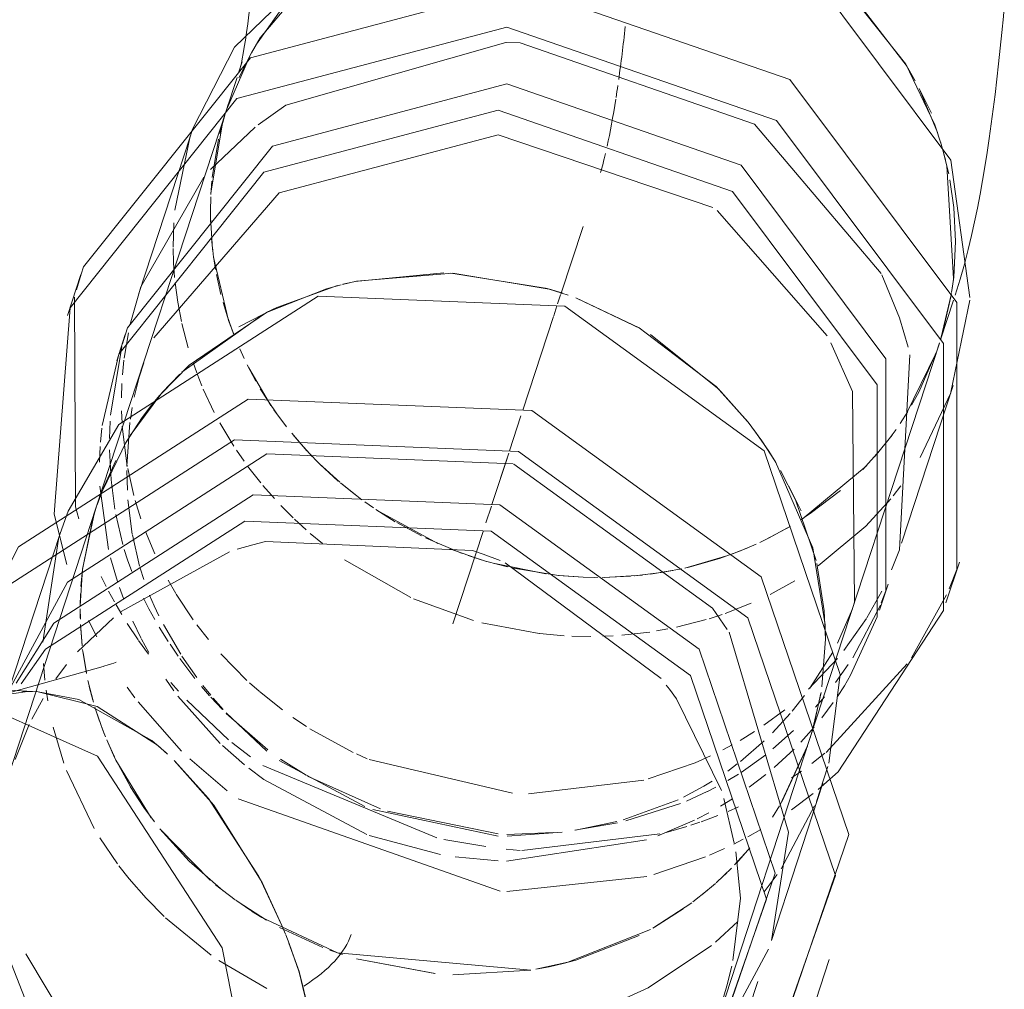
# Model space of a CAD drawing. Header units: millimetres. Extents: x -121 to 29920, y 1231 to 31888.
# Tile 265 of 310: x 23477 to 23543, y 24436 to 24501. Entities that reach past the tile are written whole.
import ezdxf

# ---------------------------------------------------------------- set-up
doc = ezdxf.new("R2010")
doc.units = ezdxf.units.MM
doc.linetypes.add('ADSK_Осевая', pattern=[700, 500, -100, 0, -100])
doc.layers.add('P-PIPE-____-CNTR', color=3, linetype='ADSK_Осевая', lineweight=20)
doc.layers.add('P-PIPE-____-OTLN', color=3, linetype='Continuous', lineweight=20)

# ---------------------------------------------------------------- blocks, each defined once
blk = doc.blocks.new('ADSK_ППР_Отвод канализационный_Составной - Отвод раструбный-V45-3D severage Right')
at = {"layer": 'P-PIPE-____-OTLN', "color": 9}
for p, q in [((-3487.127, 24502.631), (-3483.38, 24497.762)), ((-3528.217, 24499.057), (-3531.001, 24493.57)), ((-3509.169, 24499.331), (-3510.1, 24499.354)), ((-3483.33, 24497.676), (-3482.846, 24496.804)), ((-3528.035, 24497.022), (-3528.738, 24494.873)), ((-3481.086, 24492.503), (-3481.54, 24493.866)), ((-3526.829, 24493.722), (-3529.816, 24490.897)), ((-3496.323, 24488.35), (-3510.637, 24493.21)), ((-3480.608, 24490.596), (-3480.991, 24492.172)), ((-3480.265, 24488.362), (-3480.53, 24490.197)), ((-3488.714, 24479.803), (-3496.039, 24488.148)), ((-3538.268, 24484.39), (-3538.428, 24483.913)), ((-3538.432, 24483.902), (-3538.738, 24482.866)), ((-3480.411, 24482.689), (-3480.275, 24483.721)), ((-3538.865, 24482.373), (-3538.806, 24468.402)), ((-3481.148, 24479.535), (-3480.283, 24482.177)), ((-3480.455, 24476.042), (-3479.206, 24482.172)), ((-3528.701, 24481.135), (-3528.268, 24479.921)), ((-3528.262, 24479.9), (-3528.599, 24480.826)), ((-3535.282, 24480.003), (-3535.56, 24478.299)), ((-3535.336, 24480.331), (-3535.476, 24479.917)), ((-3535.479, 24479.907), (-3535.67, 24479.274)), ((-3535.724, 24479.08), (-3536.479, 24474.505)), ((-3535.575, 24478.179), (-3535.673, 24477.186)), ((-3534.56, 24477.05), (-3534.89, 24475.716)), ((-3537.05, 24473.632), (-3537.141, 24472.702)), ((-3486.116, 24471.109), (-3490.382, 24467.573)), ((-3540.217, 24467.905), (-3539.391, 24464.546)), ((-3490.435, 24467.542), (-3489.832, 24467.941)), ((-3480.566, 24462.926), (-3480.07, 24464.208)), ((-3486.066, 24460.99), (-3485.069, 24462.771)), ((-3485.1, 24461.981), (-3484.79, 24462.803)), ((-3483.09, 24458.334), (-3480.743, 24462.517)), ((-3487.017, 24461.625), (-3486.887, 24462.012)), ((-3487.007, 24458.321), (-3485.159, 24461.839)), ((-3488.022, 24459.296), (-3487.026, 24461.6)), ((-3488.782, 24452.019), (-3483.371, 24457.927)), ((-3487.56, 24456.464), (-3487.146, 24457.158)), ((-3489.31, 24449.544), (-3487.98, 24450.719))]:
    blk.add_line(p, q, dxfattribs=at)
at = {"layer": 'P-PIPE-____-OTLN', "color": 10}
for p, q in [((-3526.743, 24499.249), (-3524.713, 24502.101)), ((-3527.218, 24498.41), (-3528.739, 24494.868)), ((-3527.909, 24497.013), (-3527.052, 24498.715)), ((-3528.738, 24494.873), (-3528.599, 24495.284)), ((-3529.189, 24493.298), (-3528.852, 24494.516)), ((-3529.003, 24494.002), (-3529.778, 24489.315)), ((-3531.155, 24493.116), (-3532.189, 24488.185)), ((-3531.001, 24493.57), (-3531.15, 24493.13)), ((-3529.699, 24490.349), (-3529.28, 24492.909)), ((-3481.153, 24492.725), (-3480.822, 24491.539)), ((-3480.724, 24491.133), (-3480.283, 24483.616)), ((-3529.785, 24489.234), (-3529.723, 24490.109)), ((-3529.79, 24489.071), (-3529.814, 24488.105)), ((-3529.814, 24488.105), (-3529.8, 24487.372)), ((-3532.258, 24487.331), (-3532.301, 24485.721)), ((-3529.704, 24485.901), (-3529.811, 24487.71)), ((-3529.737, 24486.298), (-3529.648, 24485.421)), ((-3532.3, 24485.612), (-3532.271, 24484.686)), ((-3529.603, 24485.053), (-3529.684, 24485.703)), ((-3532.27, 24484.665), (-3532.2, 24483.698)), ((-3529.606, 24485.094), (-3529.47, 24484.216)), ((-3528.599, 24480.826), (-3529.603, 24485.053)), ((-3532.163, 24483.324), (-3531.987, 24482.032)), ((-3529.408, 24483.877), (-3529.112, 24482.552)), ((-3480.291, 24483.55), (-3480.389, 24482.817)), ((-3480.419, 24482.625), (-3481.122, 24479.624)), ((-3531.987, 24482.032), (-3531.744, 24480.763)), ((-3528.968, 24482.015), (-3528.701, 24481.135)), ((-3480.991, 24480.062), (-3480.46, 24482.39)), ((-3531.712, 24480.619), (-3531.287, 24478.995)), ((-3527.863, 24478.941), (-3527.56, 24478.278)), ((-3481.437, 24478.686), (-3482.6, 24476.039)), ((-3481.221, 24479.314), (-3481.36, 24478.903)), ((-3481.329, 24478.996), (-3481.219, 24479.32)), ((-3483.472, 24474.521), (-3481.448, 24478.659)), ((-3530.972, 24478.014), (-3530.724, 24477.325)), ((-3527.355, 24477.857), (-3526.776, 24476.769)), ((-3525.778, 24475.155), (-3527.257, 24477.661)), ((-3530.701, 24477.265), (-3530.382, 24476.467)), ((-3535.709, 24476.628), (-3535.741, 24475.666)), ((-3530.287, 24476.245), (-3529.556, 24474.694)), ((-3526.487, 24476.272), (-3525.99, 24475.477)), ((-3525.99, 24475.477), (-3525.334, 24474.522)), ((-3482.602, 24476.035), (-3483.076, 24475.176)), ((-3482.508, 24471.688), (-3480.473, 24475.993)), ((-3535.735, 24474.807), (-3535.7, 24473.963)), ((-3535.027, 24475.009), (-3535.147, 24474.25)), ((-3524.732, 24473.718), (-3525.576, 24474.86)), ((-3483.332, 24474.746), (-3483.847, 24473.944)), ((-3536.504, 24474.096), (-3536.541, 24472.956)), ((-3535.688, 24473.772), (-3535.351, 24471.082)), ((-3535.179, 24474.017), (-3535.383, 24471.1)), ((-3529.189, 24474.005), (-3528.257, 24472.448)), ((-3484.637, 24472.848), (-3484.113, 24473.56)), ((-3523.388, 24472.139), (-3524.395, 24473.296)), ((-3524.33, 24473.221), (-3523.79, 24472.587)), ((-3484.385, 24473.181), (-3485.56, 24471.72)), ((-3537.162, 24472.408), (-3537.206, 24471.366)), ((-3536.539, 24472.201), (-3536.433, 24470.199)), ((-3528.074, 24472.168), (-3527.571, 24471.439)), ((-3523.773, 24472.567), (-3523.022, 24471.753)), ((-3486.339, 24470.878), (-3485.197, 24472.149)), ((-3522.521, 24471.247), (-3523.292, 24472.037)), ((-3535.384, 24470.825), (-3535.35, 24469.503)), ((-3535.326, 24470.95), (-3534.916, 24469.154)), ((-3527.334, 24471.113), (-3526.456, 24469.986)), ((-3522.54, 24471.266), (-3521.197, 24470.038)), ((-3521.29, 24470.115), (-3522.521, 24471.247)), ((-3536.433, 24470.199), (-3536.179, 24468.24)), ((-3537.183, 24469.769), (-3536.603, 24465.552)), ((-3526.323, 24469.825), (-3525.548, 24468.939)), ((-3521.14, 24469.989), (-3520.127, 24469.174)), ((-3519.723, 24468.868), (-3521.063, 24469.923)), ((-3484.304, 24469.125), (-3483.788, 24469.791)), ((-3535.308, 24468.864), (-3535.021, 24466.571)), ((-3489.832, 24467.941), (-3487.819, 24469.484)), ((-3486.127, 24467.106), (-3484.465, 24468.927)), ((-3538.806, 24468.402), (-3538.59, 24467.604)), ((-3534.821, 24468.808), (-3534.442, 24467.592)), ((-3525.121, 24468.481), (-3524.302, 24467.66)), ((-3518.949, 24468.32), (-3519.521, 24468.721)), ((-3518.785, 24468.211), (-3517.493, 24467.395)), ((-3514.661, 24465.944), (-3518.773, 24468.201)), ((-3536.118, 24467.893), (-3535.652, 24465.878)), ((-3524.219, 24467.58), (-3523.428, 24466.855)), ((-3517.397, 24467.339), (-3515.753, 24466.455)), ((-3491.168, 24467.088), (-3492.8, 24466.21)), ((-3489.311, 24464.455), (-3486.127, 24467.106)), ((-3535.012, 24466.524), (-3534.531, 24464.427)), ((-3534.141, 24466.757), (-3533.518, 24465.263)), ((-3523.161, 24466.622), (-3522.333, 24465.939)), ((-3515.485, 24466.325), (-3513.03, 24465.292)), ((-3511.759, 24464.864), (-3513.85, 24465.603)), ((-3495.02, 24465.26), (-3493.989, 24465.669)), ((-3493.449, 24465.904), (-3494.43, 24465.485)), ((-3536.469, 24464.995), (-3536.015, 24463.425)), ((-3512.627, 24465.148), (-3511.407, 24464.758)), ((-3498.192, 24464.314), (-3495.329, 24465.147)), ((-3495.874, 24464.958), (-3498, 24464.358)), ((-3494.485, 24465.463), (-3495.874, 24464.958)), ((-3534.496, 24464.307), (-3534.256, 24463.548)), ((-3520.877, 24464.856), (-3516.452, 24462.339)), ((-3510.016, 24464.39), (-3511.391, 24464.753)), ((-3510.865, 24464.605), (-3507.434, 24463.916)), ((-3506.621, 24463.817), (-3509.615, 24464.299)), ((-3498.387, 24464.27), (-3500.49, 24463.902)), ((-3537.1, 24463.749), (-3536.767, 24463.083)), ((-3504.979, 24463.699), (-3506.552, 24463.81)), ((-3504.244, 24463.679), (-3504.979, 24463.699)), ((-3503.685, 24463.679), (-3501.844, 24463.761)), ((-3501.039, 24463.835), (-3503.566, 24463.679)), ((-3501.558, 24463.785), (-3499.777, 24464.007)), ((-3499.777, 24464.007), (-3499.001, 24464.144)), ((-3535.88, 24463.023), (-3535.609, 24462.274)), ((-3532.63, 24463.498), (-3532.118, 24462.612)), ((-3492.508, 24462.553), (-3490.865, 24463.451)), ((-3536.609, 24462.78), (-3536.208, 24462.048)), ((-3534.268, 24462.295), (-3533.909, 24461.589)), ((-3533.863, 24462.498), (-3533.557, 24461.784)), ((-3532.094, 24462.573), (-3530.967, 24460.869)), ((-3536.094, 24461.848), (-3535.714, 24461.204)), ((-3533.557, 24461.784), (-3533.245, 24461.123)), ((-3516.284, 24462.263), (-3512.27, 24460.81)), ((-3495.502, 24461.285), (-3493.783, 24461.959)), ((-3533.909, 24461.589), (-3533.518, 24460.876)), ((-3496.582, 24460.931), (-3495.714, 24461.212)), ((-3537.937, 24460.815), (-3537.392, 24459.718)), ((-3535.351, 24460.619), (-3534.622, 24459.517)), ((-3534.985, 24460.779), (-3534.421, 24459.619)), ((-3533.224, 24460.371), (-3532.628, 24459.414)), ((-3532.948, 24460.539), (-3531.791, 24458.558)), ((-3530.714, 24460.523), (-3529.948, 24459.541)), ((-3511.713, 24460.661), (-3507.909, 24459.947)), ((-3498.738, 24460.371), (-3496.765, 24460.876)), ((-3487.587, 24458.816), (-3486.092, 24460.947)), ((-3507.884, 24459.944), (-3506.243, 24459.8)), ((-3505.728, 24459.774), (-3504.457, 24459.751)), ((-3503.66, 24459.766), (-3502.968, 24459.797)), ((-3502.388, 24459.837), (-3500.531, 24460.046)), ((-3500.083, 24460.116), (-3499.334, 24460.249)), ((-3534.596, 24459.48), (-3533.948, 24458.574)), ((-3534.396, 24459.572), (-3533.915, 24458.689)), ((-3532.507, 24459.229), (-3531.959, 24458.428)), ((-3531.709, 24458.433), (-3530.724, 24457.018)), ((-3529.13, 24458.587), (-3527.384, 24456.814)), ((-3489.855, 24456.304), (-3488.331, 24458.712)), ((-3531.86, 24458.288), (-3530.849, 24456.955)), ((-3489.942, 24456.237), (-3488.02, 24458.281)), ((-3488.149, 24456.67), (-3487.298, 24457.874)), ((-3535.354, 24456.375), (-3534.841, 24455.666)), ((-3532.794, 24456.898), (-3532.247, 24456.127)), ((-3532.453, 24456.689), (-3531.943, 24456.102)), ((-3530.406, 24456.415), (-3529.866, 24455.79)), ((-3530.311, 24456.473), (-3529.792, 24455.827)), ((-3527.205, 24456.649), (-3526.572, 24456.09)), ((-3488.023, 24455.749), (-3487.56, 24456.464)), ((-3531.975, 24455.765), (-3529.161, 24452.622)), ((-3526.553, 24456.073), (-3525.016, 24454.85)), ((-3491.044, 24454.774), (-3490.218, 24455.811)), ((-3489.476, 24455.034), (-3488.89, 24455.725)), ((-3534.636, 24455.394), (-3531.73, 24452.098)), ((-3531.39, 24455.496), (-3528.617, 24452.857)), ((-3529.78, 24455.693), (-3529.016, 24454.871)), ((-3529.625, 24455.627), (-3528.973, 24454.879)), ((-3489.064, 24454.321), (-3488.307, 24455.336)), ((-3528.771, 24454.621), (-3525.992, 24452.179)), ((-3528.763, 24454.65), (-3526.052, 24452.108)), ((-3492.93, 24453.823), (-3491.532, 24454.857)), ((-3492.361, 24453.325), (-3491.18, 24454.615)), ((-3524.317, 24454.349), (-3523.409, 24453.744)), ((-3523.18, 24453.599), (-3520.295, 24452.019)), ((-3494.513, 24452.821), (-3493.558, 24453.406)), ((-3492.322, 24452.246), (-3490.95, 24453.483)), ((-3490.46, 24452.705), (-3489.577, 24453.693)), ((-3529.007, 24452.476), (-3527.534, 24451.183)), ((-3528.395, 24452.673), (-3527.153, 24451.713)), ((-3495.665, 24452.19), (-3495.037, 24452.525)), ((-3494.486, 24451.409), (-3492.907, 24452.787)), ((-3520.079, 24451.918), (-3519.356, 24451.594)), ((-3497.506, 24451.331), (-3496.474, 24451.791)), ((-3494.444, 24450.68), (-3492.802, 24451.856)), ((-3492.244, 24451), (-3490.907, 24452.244)), ((-3489.727, 24451.269), (-3488.853, 24451.96)), ((-3531.193, 24451.581), (-3528.691, 24449.46)), ((-3526.331, 24451.138), (-3514.72, 24446.314)), ((-3525.235, 24451.483), (-3519.514, 24448.399)), ((-3525.145, 24451.571), (-3523.431, 24450.492)), ((-3519.236, 24451.542), (-3509.684, 24449.292)), ((-3500.633, 24450.246), (-3497.506, 24451.331)), ((-3495.335, 24450.772), (-3494.698, 24451.244)), ((-3495.331, 24450.137), (-3494.618, 24450.569)), ((-3493.901, 24449.69), (-3492.799, 24450.536)), ((-3491.08, 24450.317), (-3490.412, 24450.769)), ((-3523.336, 24450.437), (-3518.468, 24448.254)), ((-3508.603, 24449.249), (-3500.919, 24450.168)), ((-3496.919, 24449.758), (-3496.368, 24450.088)), ((-3498.275, 24449.038), (-3496.919, 24449.758)), ((-3498.081, 24448.771), (-3496.696, 24449.403)), ((-3496.675, 24449.414), (-3496.117, 24449.7)), ((-3491.08, 24448.19), (-3489.638, 24449.276)), ((-3527.967, 24448.923), (-3510.507, 24442.766)), ((-3502.293, 24447.521), (-3498.639, 24448.864)), ((-3502.122, 24447.454), (-3498.472, 24448.611)), ((-3495.808, 24448.44), (-3495.023, 24448.924)), ((-3518.98, 24448.2), (-3510.637, 24446.421)), ((-3518.005, 24448.101), (-3510.634, 24446.59)), ((-3497.367, 24447.588), (-3496.591, 24447.994)), ((-3495.312, 24448.077), (-3494.61, 24448.384)), ((-3505.514, 24446.834), (-3502.672, 24447.327)), ((-3505.474, 24446.831), (-3502.717, 24447.406)), ((-3499.996, 24446.445), (-3497.558, 24447.493)), ((-3497.797, 24447.159), (-3497.193, 24447.359)), ((-3497.109, 24447.388), (-3495.995, 24447.799)), ((-3510.063, 24446.535), (-3506.965, 24446.678)), ((-3510.027, 24446.431), (-3506.373, 24446.702)), ((-3509.067, 24445.478), (-3499.856, 24446.577)), ((-3499.444, 24446.681), (-3498.071, 24447.073)), ((-3494.002, 24446.381), (-3493.123, 24446.876)), ((-3519.235, 24446.48), (-3514.485, 24445.204)), ((-3514.251, 24446.215), (-3511.465, 24445.738)), ((-3510.077, 24444.766), (-3500.753, 24446.177)), ((-3494.92, 24445.906), (-3494.295, 24446.225)), ((-3510.109, 24445.57), (-3509.169, 24445.477)), ((-3496.548, 24445.159), (-3495.546, 24445.605)), ((-3513.491, 24445.044), (-3510.637, 24444.783)), ((-3500.264, 24443.864), (-3496.806, 24445.051)), ((-3510.063, 24442.745), (-3500.736, 24443.737))]:
    blk.add_line(p, q, dxfattribs=at)
at = {"layer": 'P-PIPE-____-OTLN', "color": 22}
for p, q in [((-3527.695, 24498.06), (-3527.912, 24497.395)), ((-3481.762, 24494.644), (-3482.581, 24496.288)), ((-3482.581, 24496.288), (-3481.36, 24493.362)), ((-3531.15, 24493.13), (-3534.591, 24482.623)), ((-3480.144, 24486.083), (-3480.265, 24488.362)), ((-3480.275, 24483.721), (-3480.144, 24486.083)), ((-3538.44, 24483.883), (-3539.334, 24481.151)), ((-3535.485, 24479.891), (-3536.059, 24478.14)), ((-3534.256, 24478.006), (-3534.56, 24477.05)), ((-3483.747, 24465.975), (-3480.306, 24476.482)), ((-3480.793, 24461.983), (-3479.898, 24464.714)), ((-3485.215, 24461.492), (-3484.642, 24463.243))]:
    blk.add_line(p, q, dxfattribs=at)
for points in [[(-3505.728, 24509.838, 0), (-3521.348, 24505.693, 0), (-3528.217, 24499.057, 0)], [(-3479.195, 24482.355, 0), (-3480.455, 24491.513, 0), (-3490.109, 24504.422, 0), (-3505.728, 24509.838, 0)], [(-3527.842, 24497.569, 0), (-3527.83, 24497.619, 0), (-3527.798, 24497.761, 0), (-3527.752, 24497.983, 0), (-3527.696, 24498.276, 0), (-3527.631, 24498.634, 0), (-3527.56, 24499.05, 0), (-3527.485, 24499.519, 0), (-3527.406, 24500.037, 0), (-3527.326, 24500.601, 0), (-3527.245, 24501.206, 0), (-3527.163, 24501.85, 0), (-3527.081, 24502.53, 0), (-3527, 24503.243, 0), (-3526.92, 24503.987, 0), (-3526.841, 24504.759, 0), (-3526.765, 24505.557, 0), (-3526.703, 24506.232, 0)], [(-3481.54, 24493.866, 0), (-3483.472, 24497.916, 0), (-3487.418, 24502.921, 0), (-3489.832, 24505.013, 0)], [(-3522.54, 24504.351, 0), (-3526.487, 24499.666, 0), (-3527.07, 24498.68, 0)], [(-3509.169, 24503.121, 0), (-3527.153, 24498.348, 0), (-3538.268, 24484.39, 0)], [(-3480.07, 24464.208, 0), (-3480.07, 24482.021, 0), (-3491.185, 24496.884, 0), (-3509.169, 24503.121, 0)], [(-3480.177, 24482.501, 0), (-3479.842, 24483.578, 0), (-3479.557, 24484.587, 0), (-3479.308, 24485.552, 0), (-3479.085, 24486.488, 0), (-3478.882, 24487.409, 0), (-3478.694, 24488.322, 0), (-3478.52, 24489.235, 0), (-3478.355, 24490.153, 0), (-3478.199, 24491.078, 0), (-3478.051, 24492.015, 0), (-3477.909, 24492.964, 0), (-3477.773, 24493.928, 0), (-3477.643, 24494.907, 0), (-3477.518, 24495.901, 0), (-3477.398, 24496.911, 0), (-3477.282, 24497.937, 0), (-3477.171, 24498.978, 0), (-3477.065, 24500.034, 0), (-3476.963, 24501.104, 0), (-3476.901, 24501.79, 0)], [(-3510.063, 24500.389, 0), (-3528.048, 24495.617, 0), (-3539.163, 24481.658, 0), (-3540.217, 24467.905, 0)], [(-3487.98, 24450.719, 0), (-3480.964, 24461.476, 0), (-3480.964, 24479.289, 0), (-3492.079, 24494.152, 0), (-3510.063, 24500.389, 0)], [(-3510.063, 24496.599, 0), (-3525.683, 24492.454, 0), (-3535.336, 24480.331, 0)], [(-3484.79, 24462.803, 0), (-3484.79, 24478.274, 0), (-3494.444, 24491.183, 0), (-3510.063, 24496.599, 0)], [(-3510.637, 24494.848, 0), (-3526.256, 24490.703, 0), (-3535.91, 24478.58, 0), (-3537.028, 24473.816, 0)], [(-3487.146, 24457.158, 0), (-3485.364, 24461.052, 0), (-3485.364, 24476.522, 0), (-3495.017, 24489.431, 0), (-3510.637, 24494.848, 0)]]:
    blk.add_polyline3d(points, dxfattribs=at)
at = {"layer": 'P-PIPE-____-OTLN', "color": 9}
for points in [[(-3510.125, 24499.354, 0), (-3524.788, 24495.186, 0), (-3526.639, 24493.872, 0)], [(-3485.112, 24483.952, 0), (-3493.549, 24493.915, 0), (-3509.169, 24499.331, 0)], [(-3510.637, 24493.21, 0), (-3525.235, 24489.336, 0), (-3533.584, 24479.655, 0)], [(-3530.257, 24490.388, 0), (-3534.442, 24483.063, 0), (-3535.158, 24480.578, 0)], [(-3483.315, 24479.031, 0), (-3483.896, 24481.006, 0), (-3485.069, 24483.865, 0)], [(-3486.875, 24462.049, 0), (-3487.017, 24476.084, 0), (-3488.453, 24479.332, 0)], [(-3484.417, 24464.184, 0), (-3483.896, 24465.535, 0), (-3483.197, 24478.539, 0)]]:
    blk.add_polyline3d(points, dxfattribs=at)
at = {"layer": 'P-PIPE-____-OTLN', "color": 10}
for points in [[(-3493.186, 24466.025, 0), (-3492.562, 24466.328, 0), (-3491.153, 24467.099, 0)], [(-3535.558, 24465.556, 0), (-3535.336, 24464.86, 0), (-3535.049, 24464.072, 0)], [(-3506.614, 24463.818, 0), (-3504.979, 24463.699, 0), (-3504.04, 24463.678, 0)], [(-3527.256, 24450.96, 0), (-3526.256, 24450.2, 0), (-3519.379, 24446.533, 0)]]:
    blk.add_polyline3d(points, dxfattribs=at)
for start_param, end_param in [(3.962067, 4.133435), (3.8968, 3.940812), (3.692653, 3.891561), (3.545094, 3.655929)]:
    blk.add_ellipse((-3503.936, 24514.907), major_axis=(1.07, 26.294), ratio=0.107319, start_param=start_param, end_param=end_param, dxfattribs=at)
blk = doc.blocks.new('ADSK_ППР_Отвод канализационный_Составной - Отвод раструбный-V46-3D severage Right')
at = {"layer": 'P-PIPE-____-OTLN', "color": 9}
for p, q in [((-3520.197, 24483.418), (-3514.265, 24483.995)), ((-3513.795, 24483.982), (-3507.349, 24482.952)), ((-3520.99, 24483.233), (-3520.255, 24483.405)), ((-3522.086, 24482.93), (-3521.092, 24483.207)), ((-3507.276, 24482.931), (-3506.33, 24482.636)), ((-3505.425, 24482.318), (-3501.134, 24480.273)), ((-3526.088, 24481.343), (-3525.376, 24481.687)), ((-3531.726, 24477.37), (-3526.283, 24481.243)), ((-3500.487, 24479.879), (-3495.905, 24476.218)), ((-3533.051, 24475.989), (-3531.853, 24477.248)), ((-3495.784, 24476.095), (-3494.006, 24474.084)), ((-3535.168, 24473.155), (-3533.112, 24475.914)), ((-3493.983, 24474.05), (-3493.055, 24472.8)), ((-3537.038, 24469.424), (-3535.382, 24472.807)), ((-3492.591, 24472.109), (-3492.12, 24471.35)), ((-3490.826, 24468.854), (-3489.449, 24464.809)), ((-3539.29, 24468.098), (-3539.831, 24466.619)), ((-3539.949, 24466.248), (-3540.983, 24459.376)), ((-3512.346, 24465.471), (-3526.143, 24466.072)), ((-3528.539, 24465.388), (-3535.759, 24461.416)), ((-3499.779, 24456.943), (-3510.16, 24464.665)), ((-3489.405, 24464.622), (-3488.906, 24461.464)), ((-3536.282, 24461), (-3538.683, 24458.729)), ((-3488.849, 24460.525), (-3488.825, 24459.571)), ((-3491.276, 24446.706), (-3495.248, 24460.033)), ((-3488.825, 24459.571), (-3489.061, 24456.385)), ((-3538.074, 24457.286), (-3538.329, 24458.884)), ((-3537.609, 24455.362), (-3537.974, 24456.803)), ((-3544.09, 24455.76), (-3542.159, 24456.067)), ((-3541.285, 24456.064), (-3538.586, 24455.551)), ((-3489.117, 24456.018), (-3489.652, 24453.62)), ((-3538.577, 24455.548), (-3533.723, 24452.812)), ((-3495.757, 24449.466), (-3498.757, 24455.586)), ((-3537.126, 24453.877), (-3537.448, 24454.829)), ((-3533.717, 24452.807), (-3532.79, 24452.012)), ((-3532.208, 24451.465), (-3529.942, 24448.941)), ((-3489.428, 24448.743), (-3488.656, 24451.077)), ((-3529.935, 24448.934), (-3526.581, 24443.738)), ((-3494.899, 24445.965), (-3495.598, 24448.952)), ((-3491.78, 24444.251), (-3489.547, 24448.445)), ((-3492.428, 24439.463), (-3491.276, 24446.706)), ((-3494.483, 24442.293), (-3494.803, 24445.389)), ((-3495.405, 24443.978), (-3496.009, 24443.407)), ((-3526.575, 24443.729), (-3525.065, 24440.519)), ((-3496.149, 24443.28), (-3497.053, 24442.512)), ((-3492.909, 24442.708), (-3492.04, 24443.871)), ((-3497.722, 24441.992), (-3500.335, 24440.298)), ((-3524.81, 24439.89), (-3525.051, 24440.481)), ((-3524.567, 24439.27), (-3523.895, 24437.364)), ((-3521.011, 24438.536), (-3521.862, 24438.836)), ((-3495.98, 24432.678), (-3492.624, 24438.89)), ((-3505.458, 24438.168), (-3506.309, 24437.937)), ((-3523.892, 24437.358), (-3522.327, 24430.901)), ((-3495.391, 24436.447), (-3495.072, 24437.772))]:
    blk.add_line(p, q, dxfattribs=at)
at = {"layer": 'P-PIPE-____-OTLN', "color": 22}
for p, q in [((-3525.376, 24481.687), (-3521.335, 24483.144)), ((-3526.283, 24481.243), (-3527.916, 24480.402)), ((-3493.568, 24473.515), (-3492.591, 24472.109)), ((-3491.817, 24470.826), (-3490.826, 24468.854)), ((-3490.443, 24468.132), (-3491.262, 24469.776)), ((-3537.419, 24468.362), (-3544.197, 24447.662)), ((-3539.831, 24466.619), (-3543.272, 24456.111)), ((-3536.96, 24457.754), (-3544.09, 24455.76)), ((-3539.41, 24457.873), (-3540.127, 24456.914)), ((-3488.594, 24451.305), (-3487.836, 24457.213)), ((-3541.285, 24456.064), (-3546.677, 24456.34)), ((-3542.159, 24456.067), (-3541.38, 24456.069)), ((-3496.679, 24432.103), (-3489.901, 24452.803)), ((-3492.428, 24439.463), (-3488.987, 24449.971)), ((-3492.867, 24430.132), (-3487.253, 24446.542)), ((-3497.098, 24429.654), (-3492.171, 24443.974)), ((-3494.997, 24438.135), (-3494.483, 24442.293)), ((-3524.792, 24439.847), (-3524.567, 24439.27)), ((-3489.473, 24435.471), (-3488.579, 24438.203)), ((-3493.896, 24434.98), (-3493.322, 24436.731)), ((-3495.757, 24435.224), (-3495.391, 24436.447))]:
    blk.add_line(p, q, dxfattribs=at)
at = {"layer": 'P-PIPE-____-OTLN', "color": 10}
for p, q in [((-3535.481, 24472.641), (-3534.362, 24474.348)), ((-3536.98, 24469.579), (-3536.114, 24471.493)), ((-3537.357, 24468.549), (-3536.999, 24469.531)), ((-3537.364, 24468.525), (-3537.038, 24469.424)), ((-3537.649, 24467.614), (-3537.42, 24468.356)), ((-3538.336, 24464.234), (-3537.531, 24468.01)), ((-3538.335, 24464.216), (-3537.649, 24467.614)), ((-3538.494, 24461.793), (-3538.336, 24464.234)), ((-3538.441, 24463.082), (-3538.335, 24464.216)), ((-3538.493, 24461.794), (-3538.47, 24462.584)), ((-3538.486, 24460.967), (-3538.495, 24461.593)), ((-3538.482, 24460.893), (-3538.495, 24461.593)), ((-3488.906, 24461.464), (-3488.825, 24459.571)), ((-3538.357, 24459.124), (-3538.471, 24460.549)), ((-3538.357, 24459.15), (-3538.455, 24460.309)), ((-3488.825, 24459.571), (-3489.056, 24456.398)), ((-3538.083, 24457.337), (-3538.299, 24458.676)), ((-3540.94, 24457.95), (-3540.847, 24456.841)), ((-3537.649, 24455.504), (-3537.887, 24456.422)), ((-3540.765, 24456.169), (-3540.658, 24455.461)), ((-3489.123, 24455.971), (-3489.598, 24453.813)), ((-3540.97, 24455.61), (-3541.721, 24454.223)), ((-3537.208, 24454.111), (-3537.512, 24455.038)), ((-3541.892, 24453.869), (-3542.826, 24451.541)), ((-3536.891, 24453.257), (-3537.126, 24453.877)), ((-3489.598, 24453.813), (-3489.842, 24452.987)), ((-3540.299, 24453.706), (-3539.58, 24451.293)), ((-3536.807, 24453.053), (-3537.048, 24453.67)), ((-3489.671, 24453.551), (-3489.9, 24452.808)), ((-3536.204, 24451.685), (-3536.725, 24452.847)), ((-3536.215, 24451.714), (-3536.591, 24452.537)), ((-3490.026, 24452.435), (-3491.719, 24448.73)), ((-3490.039, 24452.4), (-3491.847, 24448.511)), ((-3535.168, 24449.76), (-3536.196, 24451.675)), ((-3533.752, 24447.649), (-3536.11, 24451.492)), ((-3539.4, 24450.802), (-3537.556, 24446.942)), ((-3534.258, 24448.354), (-3535.155, 24449.739)), ((-3533.542, 24447.377), (-3534.258, 24448.354)), ((-3491.886, 24448.444), (-3492.346, 24447.707)), ((-3529.832, 24443.486), (-3533.194, 24446.931)), ((-3537.187, 24446.329), (-3536.006, 24444.589)), ((-3493.983, 24445.512), (-3494.879, 24444.514)), ((-3493.854, 24445.662), (-3494.757, 24444.64)), ((-3535.908, 24444.456), (-3535.23, 24443.588)), ((-3495.087, 24444.298), (-3496.099, 24443.325)), ((-3535.226, 24443.583), (-3534.106, 24442.293)), ((-3528.173, 24442.188), (-3529.474, 24443.187)), ((-3496.694, 24442.808), (-3497.661, 24442.041)), ((-3534.104, 24442.291), (-3532.897, 24441.066)), ((-3527.118, 24441.468), (-3528.125, 24442.154)), ((-3526.078, 24440.827), (-3527.967, 24442.045)), ((-3526.382, 24441.008), (-3527.066, 24441.435)), ((-3498.304, 24441.574), (-3500.214, 24440.367)), ((-3532.805, 24440.979), (-3529.764, 24438.49)), ((-3496.143, 24439.37), (-3494.653, 24440.749)), ((-3522.325, 24439.013), (-3525.217, 24440.346)), ((-3501.243, 24439.817), (-3505.458, 24438.168)), ((-3500.636, 24436.327), (-3496.415, 24439.142)), ((-3543.217, 24438.294), (-3541.326, 24433.415)), ((-3529.253, 24438.136), (-3526.061, 24436.272)), ((-3514.823, 24437.262), (-3520.088, 24438.246)), ((-3508.483, 24437.492), (-3513.66, 24437.188)), ((-3503.531, 24435.013), (-3500.642, 24436.323))]:
    blk.add_line(p, q, dxfattribs=at)
at = {"layer": 'P-PIPE-____-OTLN', "color": 22}
for points in [[(-3521.011, 24483.227, 0), (-3520.088, 24483.441, 0), (-3513.66, 24483.977, 0), (-3507.232, 24482.918, 0), (-3505.979, 24482.516, 0)], [(-3533.112, 24475.914, 0), (-3531.221, 24477.84, 0), (-3526.078, 24481.348, 0), (-3522.086, 24482.93, 0)], [(-3487.836, 24457.213, 0), (-3492.911, 24472.133, 0), (-3506.198, 24481.768, 0), (-3522.621, 24482.436, 0), (-3535.908, 24473.883, 0), (-3539.29, 24468.098, 0)], [(-3505.458, 24482.328, 0), (-3501.243, 24480.337, 0), (-3496.099, 24476.41, 0), (-3493.983, 24474.05, 0)], [(-3487.253, 24446.542, 0), (-3493.096, 24463.721, 0), (-3508.395, 24474.814, 0), (-3527.305, 24475.584, 0), (-3542.603, 24465.736, 0), (-3547.242, 24456.541, 0)], [(-3488.147, 24443.81, 0), (-3493.991, 24460.989, 0), (-3509.289, 24472.082, 0), (-3528.199, 24472.852, 0), (-3543.498, 24463.004, 0), (-3547.3, 24456.568, 0)], [(-3493.055, 24472.8, 0), (-3492.152, 24471.404, 0), (-3489.671, 24465.661, 0), (-3488.849, 24460.525, 0)], [(-3492.171, 24443.974, 0), (-3497.246, 24458.894, 0), (-3510.533, 24468.528, 0), (-3526.956, 24469.197, 0), (-3540.243, 24460.644, 0), (-3542.763, 24456.645, 0)], [(-3492.744, 24442.223, 0), (-3497.819, 24457.143, 0), (-3511.106, 24466.777, 0), (-3527.529, 24467.446, 0), (-3540.816, 24458.893, 0), (-3542.429, 24456.6, 0)], [(-3526.143, 24466.072, 0), (-3526.992, 24465.866, 0), (-3528.031, 24465.56, 0)], [(-3510.503, 24464.809, 0), (-3511.643, 24465.241, 0), (-3512.346, 24465.471, 0)], [(-3536.105, 24458.031, 0), (-3536.14, 24458.017, 0), (-3536.243, 24457.979, 0), (-3536.408, 24457.921, 0), (-3536.632, 24457.85, 0), (-3536.909, 24457.768, 0), (-3536.96, 24457.754, 0)], [(-3498.757, 24455.586, 0), (-3499.226, 24456.237, 0), (-3499.427, 24456.501, 0)], [(-3525.855, 24422.863, 0), (-3529.029, 24438.988, 0), (-3537.34, 24451.776, 0), (-3547.612, 24456.343, 0), (-3549.679, 24456.015, 0)], [(-3537.359, 24455.078, 0), (-3541.379, 24456.069, 0), (-3542.339, 24456.056, 0)], [(-3532.665, 24451.897, 0), (-3533.338, 24452.494, 0), (-3537.359, 24455.078, 0)], [(-3525.051, 24440.481, 0), (-3526.375, 24443.343, 0), (-3529.592, 24448.491, 0), (-3532.228, 24451.483, 0)], [(-3502.644, 24419.891, 0), (-3493.991, 24427.107, 0), (-3488.147, 24443.81, 0)], [(-3499.241, 24426.087, 0), (-3497.819, 24427.716, 0), (-3492.744, 24442.223, 0)], [(-3524.581, 24412.703, 0), (-3523.906, 24414.005, 0), (-3522.354, 24418.958, 0), (-3521.825, 24424.777, 0), (-3522.354, 24431.068, 0), (-3523.906, 24437.4, 0), (-3524.581, 24439.303, 0)]]:
    blk.add_polyline3d(points, dxfattribs=at)
at = {"layer": 'P-PIPE-____-OTLN', "color": 9}
for points in [[(-3534.362, 24474.348, 0), (-3533.752, 24475.151, 0), (-3533.18, 24475.84, 0)], [(-3509.638, 24471.26, 0), (-3526.061, 24471.929, 0), (-3539.348, 24463.376, 0), (-3543.272, 24456.111, 0)], [(-3495.372, 24460.224, 0), (-3496.351, 24461.626, 0), (-3509.58, 24471.24, 0)], [(-3508.453, 24437.496, 0), (-3521.335, 24438.645, 0), (-3526.382, 24441.008, 0)], [(-3500.488, 24440.213, 0), (-3505.986, 24438.02, 0), (-3508.114, 24437.553, 0)]]:
    blk.add_polyline3d(points, dxfattribs=at)
at = {"layer": 'P-PIPE-____-OTLN', "color": 10}
for points in [[(-3528.954, 24442.776, 0), (-3531.221, 24444.755, 0), (-3533.187, 24446.925, 0)], [(-3542.121, 24438.583, 0), (-3539.348, 24433.949, 0), (-3539.278, 24433.856, 0)], [(-3506.309, 24437.937, 0), (-3507.232, 24437.723, 0), (-3507.975, 24437.578, 0)]]:
    blk.add_polyline3d(points, dxfattribs=at)
at = {"layer": 'P-PIPE-____-OTLN', "color": 9}
blk.add_ellipse((-3546.58, 24440.947), major_axis=(26.316, 0), ratio=0.352573, start_param=5.77555, end_param=6.168249, dxfattribs=at)

msp = doc.modelspace()

# ---------------------------------------------------------------- linework, layer by layer
at = {"layer": 'P-PIPE-____-CNTR', "color": 9}
msp.add_line((23514.828, 24487.094), (23513.351, 24482.584), dxfattribs=at)
msp.add_line((23514.828, 24487.094), (23513.351, 24482.584), dxfattribs=at)
at = {"layer": 'P-PIPE-____-CNTR', "color": 10}
for p, q in [((23513.336, 24482.539), (23513.136, 24481.928)), ((23513.336, 24482.539), (23513.136, 24481.928)), ((23513.091, 24481.789), (23512.873, 24481.125)), ((23513.091, 24481.789), (23512.873, 24481.125)), ((23512.86, 24481.084), (23510.815, 24474.838)), ((23512.86, 24481.084), (23510.815, 24474.838)), ((23510.688, 24474.453), (23509.927, 24472.126)), ((23510.688, 24474.453), (23509.927, 24472.126)), ((23509.878, 24471.978), (23508.756, 24468.549)), ((23509.878, 24471.978), (23509.65, 24471.281)), ((23509.65, 24471.281), (23508.756, 24468.549)), ((23508.719, 24468.439), (23508.352, 24467.318)), ((23508.719, 24468.439), (23508.352, 24467.318)), ((23508.165, 24466.746), (23506.147, 24460.582)), ((23508.165, 24466.746), (23507.679, 24465.261)), ((23507.679, 24465.261), (23506.147, 24460.582))]:
    msp.add_line(p, q, dxfattribs=at)
at = {"layer": 'P-PIPE-____-OTLN', "color": 10}
for p, q in [((23491.068, 24494.868), (23492.589, 24498.41)), ((23490.029, 24489.315), (23490.804, 24494.002)), ((23489.993, 24488.105), (23490.017, 24489.071)), ((23490.007, 24487.372), (23489.993, 24488.105)), ((23490.159, 24485.421), (23490.07, 24486.298)), ((23490.337, 24484.216), (23490.201, 24485.094)), ((23490.695, 24482.552), (23490.399, 24483.877)), ((23491.106, 24481.135), (23490.839, 24482.015)), ((23539.347, 24482.39), (23538.816, 24480.062)), ((23492.247, 24478.278), (23491.944, 24478.941)), ((23538.588, 24479.32), (23538.478, 24478.996)), ((23538.359, 24478.659), (23536.335, 24474.521)), ((23493.031, 24476.769), (23492.452, 24477.857)), ((23493.817, 24475.477), (23493.32, 24476.272)), ((23494.473, 24474.522), (23493.817, 24475.477)), ((23535.694, 24473.56), (23535.17, 24472.848)), ((23496.017, 24472.587), (23495.477, 24473.221)), ((23496.785, 24471.753), (23496.034, 24472.567)), ((23534.61, 24472.149), (23533.468, 24470.878)), ((23498.61, 24470.038), (23497.267, 24471.266)), ((23499.68, 24469.174), (23498.667, 24469.989)), ((23482.769, 24469.424), (23482.443, 24468.525)), ((23531.988, 24469.484), (23529.975, 24467.941)), ((23482.387, 24468.356), (23482.158, 24467.614)), ((23502.314, 24467.395), (23501.022, 24468.211)), ((23482.158, 24467.614), (23481.472, 24464.216)), ((23504.054, 24466.455), (23502.41, 24467.339)), ((23506.777, 24465.292), (23504.322, 24466.325)), ((23525.818, 24465.669), (23524.787, 24465.26)), ((23508.4, 24464.758), (23507.18, 24465.148)), ((23524.478, 24465.147), (23521.615, 24464.314)), ((23512.341, 24463.921), (23508.94, 24464.606)), ((23481.472, 24464.216), (23481.366, 24463.082)), ((23514.828, 24463.699), (23513.163, 24463.823)), ((23515.79, 24463.68), (23514.828, 24463.699)), ((23517.991, 24463.764), (23516.15, 24463.682)), ((23520.036, 24464.008), (23518.275, 24463.788)), ((23520.807, 24464.144), (23520.036, 24464.008)), ((23481.337, 24462.584), (23481.314, 24461.794)), ((23481.312, 24461.593), (23481.325, 24460.893)), ((23481.352, 24460.309), (23481.45, 24459.15)), ((23481.508, 24458.676), (23481.724, 24457.337)), ((23481.92, 24456.422), (23482.158, 24455.504)), ((23482.295, 24455.038), (23482.599, 24454.111)), ((23482.759, 24453.67), (23483, 24453.053)), ((23529.907, 24452.808), (23530.136, 24453.551)), ((23483.216, 24452.537), (23483.592, 24451.714)), ((23527.96, 24448.511), (23529.768, 24452.4)), ((23483.611, 24451.675), (23484.639, 24449.76)), ((23484.652, 24449.739), (23485.549, 24448.354)), ((23485.549, 24448.354), (23486.265, 24447.377)), ((23524.928, 24444.514), (23525.824, 24445.512)), ((23523.708, 24443.325), (23524.72, 24444.298)), ((23522.146, 24442.041), (23523.113, 24442.808)), ((23491.84, 24442.045), (23493.729, 24440.827)), ((23519.593, 24440.367), (23521.503, 24441.574)), ((23494.59, 24440.346), (23497.482, 24439.013)), ((23514.349, 24438.168), (23518.564, 24439.817)), ((23499.719, 24438.246), (23504.957, 24437.266)), ((23506.147, 24437.188), (23511.331, 24437.493))]:
    msp.add_line(p, q, dxfattribs=at)
at = {"layer": 'P-PIPE-____-OTLN', "color": 22}
for p, q in [((23491.069, 24494.873), (23482.388, 24468.362)), ((23539.542, 24488.362), (23539.663, 24486.083)), ((23539.663, 24486.083), (23539.532, 24483.721)), ((23529.906, 24452.803), (23538.586, 24479.314))]:
    msp.add_line(p, q, dxfattribs=at)
at = {"layer": 'P-PIPE-____-OTLN', "color": 9}
for p, q in [((23538.267, 24493.866), (23538.721, 24492.503)), ((23538.816, 24492.172), (23539.199, 24490.596)), ((23539.277, 24490.197), (23539.542, 24488.362)), ((23539.532, 24483.721), (23539.396, 24482.689)), ((23498.715, 24483.207), (23497.721, 24482.93)), ((23491.539, 24479.921), (23491.106, 24481.135)), ((23486.695, 24475.914), (23484.639, 24473.155)), ((23526.752, 24472.8), (23525.824, 24474.05)), ((23484.425, 24472.807), (23482.769, 24469.424)), ((23529.975, 24467.941), (23529.372, 24467.542)), ((23530.982, 24459.571), (23530.958, 24460.525)), ((23530.746, 24456.385), (23530.982, 24459.571)), ((23530.155, 24453.62), (23530.69, 24456.018)), ((23494.756, 24440.481), (23494.997, 24439.89)), ((23497.945, 24438.836), (23498.796, 24438.536)), ((23513.498, 24437.937), (23514.349, 24438.168))]:
    msp.add_line(p, q, dxfattribs=at)
at = {"layer": 'P-PIPE-____-OTLN', "color": 22}
for points in [[(23529.975, 24505.013, 0), (23532.389, 24502.921, 0), (23536.335, 24497.916, 0), (23538.267, 24493.866, 0)], [(23492.737, 24498.68, 0), (23493.32, 24499.666, 0), (23497.267, 24504.351, 0)], [(23506.147, 24483.977, 0), (23499.719, 24483.441, 0), (23498.796, 24483.227, 0)], [(23513.828, 24482.516, 0), (23512.575, 24482.918, 0), (23506.147, 24483.977, 0)], [(23497.721, 24482.93, 0), (23493.729, 24481.348, 0), (23488.586, 24477.84, 0), (23486.695, 24475.914, 0)], [(23525.824, 24474.05, 0), (23523.708, 24476.41, 0), (23518.564, 24480.337, 0), (23514.349, 24482.328, 0)], [(23530.958, 24460.525, 0), (23530.136, 24465.661, 0), (23527.655, 24471.404, 0), (23526.752, 24472.8, 0)], [(23477.468, 24456.056, 0), (23478.428, 24456.069, 0), (23482.448, 24455.078, 0)], [(23482.448, 24455.078, 0), (23486.469, 24452.494, 0), (23487.142, 24451.897, 0)], [(23487.579, 24451.483, 0), (23490.215, 24448.491, 0), (23493.432, 24443.343, 0), (23494.756, 24440.481, 0)], [(23495.226, 24439.303, 0), (23495.901, 24437.4, 0), (23497.453, 24431.068, 0), (23497.982, 24424.777, 0)]]:
    msp.add_polyline3d(points, dxfattribs=at)
at = {"layer": 'P-PIPE-____-OTLN', "color": 10}
for points in [[(23528.654, 24467.099, 0), (23527.245, 24466.328, 0), (23526.621, 24466.025, 0)], [(23486.62, 24446.925, 0), (23488.586, 24444.755, 0), (23490.853, 24442.776, 0)], [(23511.834, 24437.578, 0), (23512.575, 24437.723, 0), (23513.498, 24437.937, 0)]]:
    msp.add_polyline3d(points, dxfattribs=at)

# ---------------------------------------------------------------- block references
at = {"layer": 'P-PIPE-____-OTLN', "color": 9}
for name in ['ADSK_ППР_Отвод канализационный_Составной - Отвод раструбный-V45-3D severage Right', 'ADSK_ППР_Отвод канализационный_Составной - Отвод раструбный-V46-3D severage Right']:
    msp.add_blockref(name, (27019.807, 0), dxfattribs=at)

doc.saveas('drawing.dxf')
